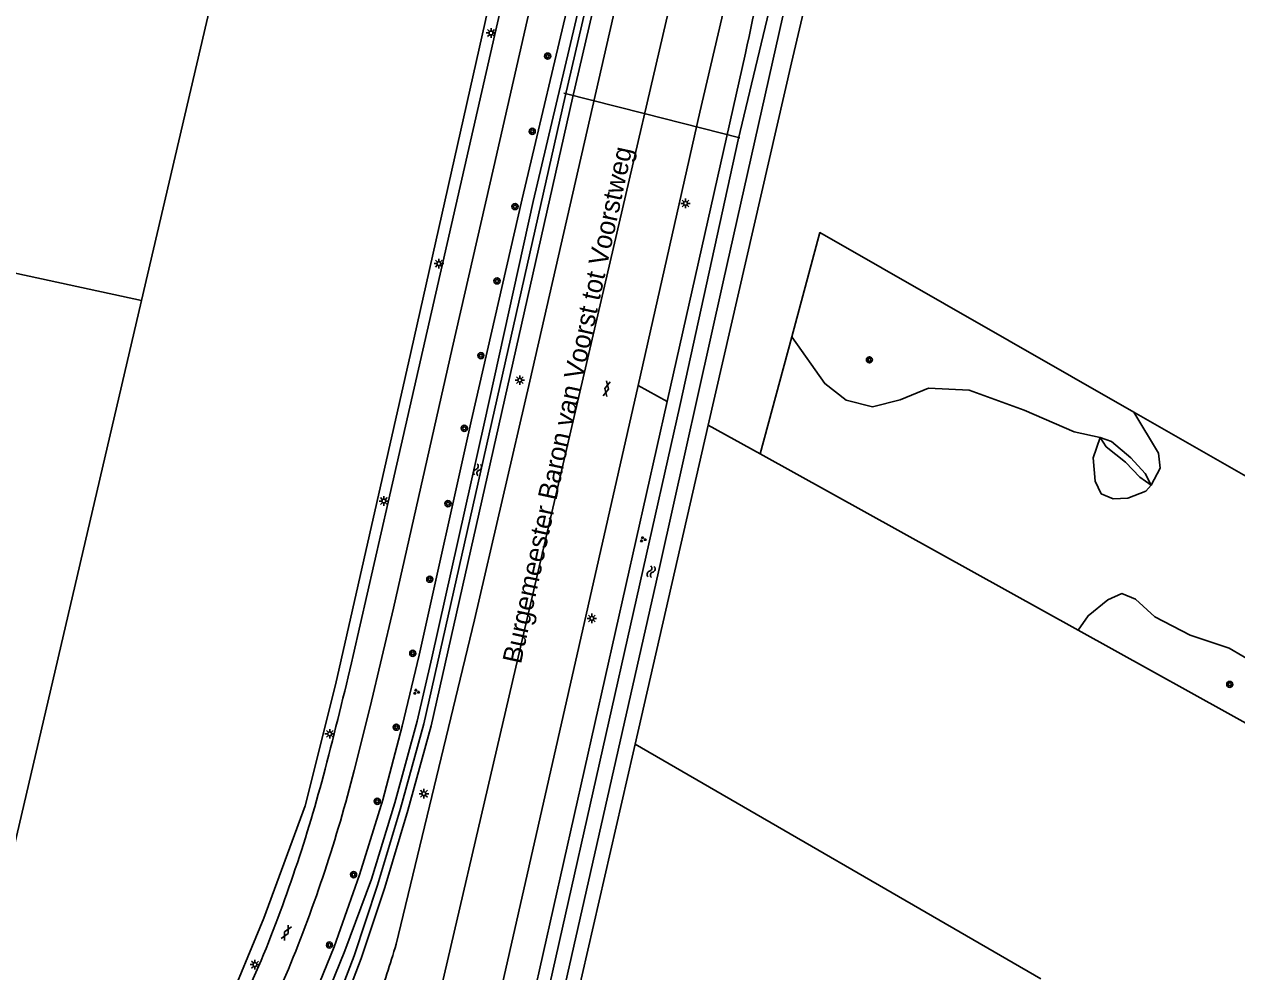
# Model space of a CAD drawing. Extents: x 128999 to 131010, y 395498 to 399007.
# Drawn here: x 129575.4 to 129734.2, y 398645.4 to 398769.5 of the extents above; entities that cross this region are included whole.
import ezdxf

# ---------------------------------------------------------------- set-up
doc = ezdxf.new("R2010")
doc.units = 0
for name, color, linetype in [('gg-anno-openbare ruimte label', 7, 'Continuous'), ('gg-knt-bovenkant onderkant talud', 7, 'Continuous'), ('gg-knt-bronhoudergrens', 7, 'Continuous'), ('gg-knt-verharding', 7, 'Continuous'), ('gg-knt-verharding nz', 7, 'Continuous'), ('gg-kntw-bovenkant insteek waterloop', 7, 'Continuous'), ('gg-kntw-waterlijn', 7, 'Continuous'), ('gg-kwrk-duiker nz buis', 7, 'Continuous'), ('gt-grn-groengrens', 7, 'Continuous'), ('gt-symb-boom', 7, 'Continuous'), ('gt-symb-gesloten verharding', 7, 'Continuous'), ('gt-symb-groenvak', 7, 'Continuous'), ('gt-symb-lichtmast', 7, 'Continuous'), ('gt-symb-watersymbool', 7, 'Continuous'), ('gx-grn-maaiveld', 7, 'Continuous')]:
    doc.layers.add(name, color=color, linetype=linetype)

# ---------------------------------------------------------------- blocks, each defined once
blk = doc.blocks.new('gt0-BOOM')
at = {"layer": 'gt-symb-boom'}
for radius in [0.4, 0.2]:
    blk.add_circle((0, 0), radius, dxfattribs=at)
blk = doc.blocks.new('gt0-LMAST')
at = {"layer": 'gt-symb-lichtmast'}
for p, q in [((-0.18, 0.17), (-0.45, 0.44)), ((-0.01, 0.25), (-0.01, 0.62)), ((0.17, 0.17), (0.44, 0.44)), ((-0.26, 0), (-0.63, 0)), ((-0.18, -0.18), (-0.45, -0.45)), ((-0.01, -0.25), (-0.01, -0.63)), ((0.44, -0.45), (0.17, -0.18)), ((0.24, 0), (0.62, 0))]:
    blk.add_line(p, q, dxfattribs=at)
blk.add_circle((-0.01, 0), 0.25, dxfattribs=at)
blk = doc.blocks.new('gt0-GESVH1')
at = {"layer": 'gt-symb-gesloten verharding'}
for p, q in [((-0.99, -0.26), (0.01, 0.24)), ((0.01, -0.26), (-0.99, 0.24)), ((0.01, 0.24), (1.01, -0.26)), ((1.01, 0.24), (0.01, -0.26))]:
    blk.add_line(p, q, dxfattribs=at)
blk = doc.blocks.new('gt0-GRVAK')
at = {"layer": 'gt-symb-groenvak'}
for p, q in [((-0.11, 0.19), (-0.23, 0.24)), ((-0.18, 0.15), (0.09, 0.15)), ((-0.09, 0.21), (-0.16, 0.32)), ((-0.05, 0.21), (-0.05, 0.39)), ((0, 0.21), (0.06, 0.32)), ((0.01, 0.19), (0.13, 0.24)), ((0.26, -0.05), (0.2, 0.06)), ((0.31, -0.05), (0.31, 0.13)), ((0.35, -0.05), (0.41, 0.06)), ((-0.24, -0.23), (-0.36, -0.18)), ((-0.32, -0.26), (-0.05, -0.26)), ((-0.23, -0.21), (-0.29, -0.1)), ((-0.18, -0.2), (-0.18, -0.02)), ((-0.14, -0.21), (-0.07, -0.1)), ((-0.12, -0.23), (0, -0.18)), ((0.24, -0.07), (0.12, -0.02)), ((0.17, -0.11), (0.44, -0.11)), ((0.37, -0.07), (0.49, -0.02))]:
    blk.add_line(p, q, dxfattribs=at)
blk = doc.blocks.new('gt0-WA')
at = {"layer": 'gt-symb-watersymbool'}
for centre, start, end in [((-0.32, 0.02), 28.0725, 151.9275), ((0.43, 0.42), 208.0725, 331.9275), ((-0.32, -0.43), 28.0725, 151.9275), ((0.43, -0.03), 208.0725, 331.9275)]:
    blk.add_arc(centre, 0.425, start, end, dxfattribs=at)

msp = doc.modelspace()

# ---------------------------------------------------------------- linework, layer by layer
at = {"layer": 'gg-knt-bovenkant onderkant talud'}
for points in [[(129716.29, 398715.38), (129717.09, 398714.16), (129719.61, 398712.14), (129721.5, 398710.15), (129722.97, 398709.11)], [(129716.29, 398715.38), (129717.79, 398714.85), (129720.31, 398712.72), (129722.21, 398710.64), (129722.97, 398709.11)]]:
    msp.add_lwpolyline(points, dxfattribs=at)
at = {"layer": 'gg-knt-bronhoudergrens'}
for p, q in [((129590.73, 398733.32), (129609.63, 398814.36)), ((129545.69, 398540.51), (129590.73, 398733.32))]:
    msp.add_line(p, q, dxfattribs=at)
at = {"layer": 'gg-knt-verharding'}
for p, q in [((129661.17, 398746), (129663.84, 398758)), ((129655.77, 398722.17), (129661.17, 398746)), ((129636.55, 398637.36), (129655.77, 398722.17)), ((129634.33, 398691.46), (129624.07, 398648.96)), ((129594.7, 398620.71), (129606.06, 398646.04))]:
    msp.add_line(p, q, dxfattribs=at)
for points in [[(129618.44, 398686.78), (129623.04, 398706.88), (129636.99, 398768.18), (129642.5, 398792.26), (129643.93, 398798.76)], [(129618.57, 398671.73), (129620.66, 398680.09), (129623.71, 398692.98), (129631.4, 398727.04), (129636.85, 398750.84), (129647.19, 398796.14)], [(129672.61, 398795.27), (129669.64, 398782.69), (129663.84, 398758)], [(129656.94, 398790.02), (129641.57, 398722.73), (129634.33, 398691.46)], [(129609.95, 398645.69), (129605.91, 398636.56), (129597.25, 398617.25)]]:
    msp.add_lwpolyline(points, dxfattribs=at)
for centre, radius, start, end in [((129016.2, 398827.94), 618.57, 345.38951, 346.80836), ((129425.64, 398721.18), 195.44, 337.3904, 345.3985), ((129431.87, 398719.07), 192.61, 337.6047, 345.7711), ((129459.6, 398698.62), 171.81, 340.5011, 343.1981)]:
    msp.add_arc(centre, radius, start, end, dxfattribs=at)
at = {"layer": 'gg-knt-verharding nz'}
msp.add_line((129629.06, 398639.33), (129669.31, 398812.23), dxfattribs=at)
at = {"layer": 'gg-kntw-bovenkant insteek waterloop'}
for p, q in [((129669.84, 398765.71), (129659.58, 398720.06)), ((129659.58, 398720.06), (129617.19, 398531.51)), ((129655.39, 398675.18), (129664.97, 398716.98)), ((129655.13, 398674.06), (129655.39, 398675.18)), ((129646.17, 398634.99), (129655.13, 398674.06))]:
    msp.add_line(p, q, dxfattribs=at)
for points in [[(129612.12, 398639.18), (129615.96, 398648.62), (129619.27, 398658.04), (129622.32, 398667.9), (129624.88, 398677.55), (129627.07, 398686.83), (129633.95, 398717.7), (129640.58, 398746.62), (129647.16, 398774.55), (129651.16, 398794.12), (129653.45, 398803.74), (129655.52, 398813.88), (129656.92, 398823.49), (129658.59, 398833.82), (129660.01, 398843.46), (129662.6, 398852.97), (129665.49, 398862.74), (129667.04, 398866.88), (129671.37, 398877.24), (129675.68, 398886.16), (129676.37, 398887.03)], [(129678.95, 398885.05), (129674.79, 398876.71), (129671.45, 398869.21), (129668.45, 398860.7), (129665.69, 398852.16), (129663.18, 398842.56), (129660.39, 398822.92), (129658.87, 398812.92), (129657.06, 398803.33), (129652.86, 398784.3), (129647.18, 398759.81), (129628.68, 398677.59), (129625.6, 398666.47), (129622.57, 398656.39), (129619.5, 398647.11), (129615.79, 398637.37), (129611.57, 398627.51), (129607.45, 398618.52), (129603.21, 398609.92), (129599.8, 398600.88), (129596.76, 398591.32), (129590.06, 398562.25), (129586.48, 398546.05), (129584.03, 398537.55)], [(129664.97, 398716.98), (129675.86, 398764.48), (129680.47, 398783.97), (129694.53, 398824.06), (129695.44, 398826.4)]]:
    msp.add_lwpolyline(points, dxfattribs=at)
msp.add_arc((129887.17, 398721.91), 221.69, 159.3545, 168.6059, dxfattribs=at)
at = {"layer": 'gg-kntw-waterlijn'}
for points in [[(129619, 398531.68), (129661.26, 398719.68), (129668.9, 398754.35), (129674.68, 398778.65), (129676.69, 398786.09), (129681.9, 398800.5), (129691.06, 398824.84), (129700.83, 398851.27), (129709.19, 398869.81), (129711.42, 398874.32), (129716.09, 398881.86), (129717.51, 398880.8), (129712.85, 398873.47), (129706.42, 398860.26), (129702.02, 398850.34), (129695.44, 398832.64), (129688.53, 398813.7), (129678.57, 398784.72), (129674.71, 398770.56), (129666.93, 398735.77), (129658.68, 398698.71), (129645.67, 398641.35), (129620.66, 398531.3)], [(129614.86, 398637.75), (129618.56, 398647.45), (129621.62, 398656.69), (129624.64, 398666.75), (129627.71, 398677.83), (129646.2, 398760.04), (129651.89, 398784.52)], [(129648.63, 398774.23), (129642.04, 398746.28), (129635.65, 398717.37), (129628.73, 398686.49), (129626.83, 398678.19), (129623.88, 398667.49), (129620.84, 398657.5), (129617.37, 398648.09), (129613.5, 398638.61)]]:
    msp.add_lwpolyline(points, dxfattribs=at)
at = {"layer": 'gg-kwrk-duiker nz buis'}
for p, q in [((129646.02, 398760.5), (129656.57, 398757.81)), ((129656.57, 398757.81), (129669.11, 398754.61))]:
    msp.add_line(p, q, dxfattribs=at)
at = {"layer": 'gt-grn-groengrens'}
for p, q in [((129516.45, 398749.28), (129590.73, 398733.32)), ((129675.91, 398728.55), (129671.78, 398713.21)), ((129659.58, 398720.06), (129655.77, 398722.17)), ((129770.59, 398690.13), (129720.71, 398718.68)), ((129671.78, 398713.21), (129664.97, 398716.98)), ((129713.41, 398690.13), (129671.78, 398713.21)), ((129739.39, 398675.72), (129713.41, 398690.13)), ((129708.51, 398644.43), (129655.39, 398675.18))]:
    msp.add_line(p, q, dxfattribs=at)
for points in [[(129720.71, 398718.68), (129679.59, 398742.21), (129675.91, 398728.55)], [(129675.91, 398728.55), (129680.23, 398722.43), (129683.02, 398720.27), (129686.49, 398719.4), (129690.12, 398720.29), (129693.82, 398721.81), (129699.14, 398721.56), (129706.35, 398718.95), (129712.9, 398716.1), (129716.29, 398715.38)], [(129722.97, 398709.11), (129724.17, 398711.36), (129723.95, 398713.3), (129720.71, 398718.68)], [(129716.29, 398715.38), (129715.37, 398712.7), (129715.63, 398709.65), (129716.44, 398707.99), (129718, 398707.31), (129719.91, 398707.42), (129722.27, 398708.33), (129722.97, 398709.11)], [(129713.41, 398690.13), (129714.73, 398692), (129717.31, 398694.09), (129719.16, 398694.92), (129720.92, 398694.16), (129723.46, 398691.85), (129728.1, 398689.46), (129733.2, 398687.75), (129738.56, 398684.61), (129741.03, 398681.98), (129741.2, 398679.93), (129739.39, 398675.72)]]:
    msp.add_lwpolyline(points, dxfattribs=at)
at = {"layer": 'gx-grn-maaiveld'}
msp.add_lwpolyline([(129578.53, 398548.09), (129577.91, 398554.1), (129579.36, 398578.31), (129587.3, 398606.09), (129592.19, 398618.79), (129601.72, 398640.22), (129606.75, 398652.39), (129612.17, 398667.08), (129616.14, 398682.95), (129626, 398726.48), (129635.8, 398770.01), (129646.43, 398820.27), (129648.62, 398832.38), (129654.41, 398860.31), (129657.95, 398873.32), (129664.72, 398897.61)], dxfattribs=at)

# ---------------------------------------------------------------- block references
at = {"layer": 'gt-symb-boom'}
for p in [(129643.92, 398765.34), (129641.9, 398755.48), (129639.65, 398745.62), (129637.29, 398735.88), (129635.17, 398726.09), (129686.08, 398725.54), (129633, 398716.57), (129630.86, 398706.7), (129628.48, 398696.79), (129626.25, 398687.08), (129733.28, 398683.01), (129624.08, 398677.4), (129621.59, 398667.69), (129618.49, 398658.08), (129615.34, 398648.86)]:
    msp.add_blockref('gt0-BOOM', p, dxfattribs=at)
at = {"layer": 'gt-symb-gesloten verharding'}
for p, rotation in [((129651.64, 398721.74), 77.17287657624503), ((129609.7, 398650.47), -118.18039481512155)]:
    msp.add_blockref('gt0-GESVH1', p, dxfattribs=dict(at, rotation=rotation))
at = {"layer": 'gt-symb-groenvak'}
for p in [(129656.4, 398702.01), (129626.69, 398682.03)]:
    msp.add_blockref('gt0-GRVAK', p, dxfattribs=at)
at = {"layer": 'gt-symb-lichtmast'}
for p in [(129636.51, 398768.37), (129661.98, 398746.04), (129629.68, 398738.15), (129640.28, 398722.88), (129622.47, 398707.04), (129649.71, 398691.66), (129615.38, 398676.54), (129627.72, 398668.69), (129605.59, 398646.29)]:
    msp.add_blockref('gt0-LMAST', p, dxfattribs=at)
at = {"layer": 'gt-symb-watersymbool'}
for p, rotation in [((129634.72, 398711.09), 77.52092819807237), ((129657.46, 398697.73), 77.17287657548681)]:
    msp.add_blockref('gt0-WA', p, dxfattribs=dict(at, rotation=rotation))

# ---------------------------------------------------------------- texts
at = {"layer": 'gg-anno-openbare ruimte label'}
msp.add_text('Burgemeester Baron van Voorst tot Voorstweg', height=2.5, rotation=77.8, dxfattribs=at).set_placement((129640.42, 398685.6))

doc.saveas('drawing.dxf')
